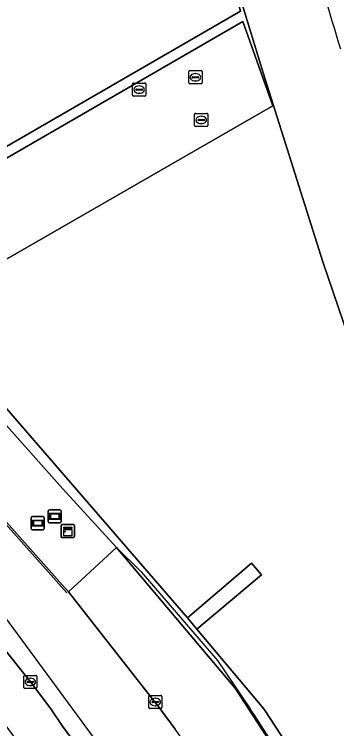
# Model space of a CAD drawing. Extents: x 155018 to 156648, y 383979 to 385733.
# Drawn here: x 155996.3 to 156020.8, y 384998.5 to 385052.5 of the extents above; entities that cross this region are included whole.
import ezdxf

# ---------------------------------------------------------------- set-up
doc = ezdxf.new("R2010")
doc.units = 0
for name, color, linetype in [('IMGEO_Dek', 7, 'Continuous'), ('IMGEO_Groenvoorziening', 7, 'Continuous'), ('IMGEO_Hek', 7, 'Continuous'), ('IMGEO_Kast', 7, 'Continuous'), ('IMGEO_Kolk', 7, 'Continuous'), ('IMGEO_Lijnafwatering', 7, 'Continuous'), ('IMGEO_OVBaan_gesloten', 7, 'Continuous'), ('IMGEO_Pand', 7, 'Continuous'), ('IMGEO_Pand_overbouw', 7, 'Continuous'), ('IMGEO_Parkeervlak_open', 7, 'Continuous'), ('IMGEO_Rijbaan_lokaal_gesloten', 7, 'Continuous'), ('IMGEO_Rioolput', 7, 'Continuous'), ('IMGEO_Voetpad_gesloten', 7, 'Continuous'), ('IMGEO_Voetpad_op_trap', 7, 'Continuous'), ('IMGEO_Voetpad_open', 7, 'Continuous'), ('IMGEO_Wegwijzer', 7, 'Continuous')]:
    doc.layers.add(name, color=color, linetype=linetype)

msp = doc.modelspace()

# ---------------------------------------------------------------- linework, layer by layer
at = {"layer": 'IMGEO_Dek'}
msp.add_lwpolyline([(156017.88, 384995.994), (156015.235, 385000), (156010.18, 385006.034), (156009.47, 385006.881), (155984.292, 385035.94), (155972.197, 385048.471), (155972.178, 385048.46), (155972.215, 385048.398), (155969.718, 385046.978), (155968.762, 385048.658), (155968.405, 385049.379), (155968.276, 385049.284), (155968.2, 385049.386), (155965.699, 385052.187), (155964.931, 385051.744), (155962.573, 385050.383)], dxfattribs=at)
at = {"layer": 'IMGEO_Groenvoorziening'}
for points in [[(156019.719, 385033.828), (156015.201, 385048.103), (156012.694, 385056.311), (156008.803, 385069.59), (156008.671, 385069.52), (156013.469, 385052.769), (155984.292, 385035.94), (156009.47, 385006.881), (156014.309, 385011.019), (156015.069, 385010.138), (156010.18, 385006.034), (156015.235, 385000), (156017.88, 384995.994), (156021.016, 384990.55), (156025.033, 384992.842), (156029.136, 384994.099), (156032.711, 384996.172), (156033.064, 384996.374), (156024.751, 385019.02)], [(156015.926, 385045.612), (155993.886, 385032.966), (155990.628, 385038.7), (156013.645, 385052.003)]]:
    msp.add_lwpolyline(points, close=True, dxfattribs=at)
at = {"layer": 'IMGEO_Hek'}
for points in [[(156000, 385016.657), (155983.428, 385035.286)], [(156004.098, 385012.193), (156000, 385016.657)], [(156004.098, 385012.193), (156005.957, 385010.375)], [(156005.957, 385010.375), (156011.731, 385003.659)], [(156011.731, 385003.659), (156014.219, 385000)]]:
    msp.add_lwpolyline(points, dxfattribs=at)
msp.add_arc((155828.761, 384876.627), 222.746, 30.54012, 33.63329, dxfattribs=at)
at = {"layer": 'IMGEO_Kast'}
for p, q in [((155999.901, 385013.023), (155999.901, 385013.864)), ((155999.901, 385013.864), (155999.901, 385013.023)), ((155999.976, 385013.948), (156000.817, 385013.948)), ((156000.817, 385013.948), (155999.976, 385013.948)), ((156000.901, 385013.873), (156000.901, 385013.032)), ((156000.901, 385013.032), (156000.901, 385013.873)), ((156000.826, 385012.948), (155999.985, 385012.948)), ((155999.985, 385012.948), (156000.826, 385012.948))]:
    msp.add_line(p, q, dxfattribs=at)
for points in [[(156000.096, 385013.738), (156000.696, 385013.738), (156000.696, 385013.653), (156000.096, 385013.653), (156000.096, 385013.738)], [(156000.096, 385013.563), (156000.696, 385013.563), (156000.696, 385013.074), (156000.096, 385013.074), (156000.096, 385013.563)]]:
    msp.add_lwpolyline(points, dxfattribs=at)
msp.add_circle((156000.18, 385013.412), 0.0377, dxfattribs=at)
for centre, start, end in [((155999.979, 385013.87), 92.4484, 184.2845), ((155999.979, 385013.87), 92.4484, 184.2845), ((156000.823, 385013.87), 2.4484, 94.2845), ((156000.823, 385013.87), 2.4484, 94.2845), ((155999.979, 385013.026), 182.4484, 274.2845), ((155999.979, 385013.026), 182.4484, 274.2845), ((156000.823, 385013.026), 272.4484, 4.2845), ((156000.823, 385013.026), 272.4484, 4.2845)]:
    msp.add_arc(centre, 0.0779, start, end, dxfattribs=at)
at = {"layer": 'IMGEO_Kolk'}
for p, q in [((156005.306, 385046.42), (156005.306, 385047.272)), ((156005.381, 385047.346), (156006.233, 385047.346)), ((156005.794, 385047.126), (156005.819, 385047.126)), ((156006.307, 385047.272), (156006.307, 385046.42)), ((156005.565, 385046.84), (156005.565, 385046.852)), ((156006.003, 385046.803), (156005.605, 385046.803)), ((156005.608, 385046.889), (156006.006, 385046.889)), ((156005.817, 385046.566), (156005.792, 385046.566)), ((156006.049, 385046.852), (156006.049, 385046.84)), ((156006.233, 385046.346), (156005.381, 385046.346)), ((155997.063, 385001.606), (155997.063, 385002.458)), ((155997.138, 385002.532), (155997.99, 385002.532)), ((155997.551, 385002.312), (155997.576, 385002.312)), ((155998.064, 385002.458), (155998.064, 385001.606)), ((155997.322, 385002.026), (155997.322, 385002.038)), ((155997.76, 385001.989), (155997.362, 385001.989)), ((155997.365, 385002.075), (155997.763, 385002.075)), ((155997.574, 385001.752), (155997.549, 385001.752)), ((155997.806, 385002.038), (155997.806, 385002.026)), ((155997.99, 385001.532), (155997.138, 385001.532)), ((156006.526, 385000.091), (156006.526, 385000.943)), ((156006.601, 385001.017), (156007.453, 385001.017)), ((156006.828, 385000.56), (156007.226, 385000.56)), ((156007.014, 385000.797), (156007.039, 385000.797)), ((156007.527, 385000.943), (156007.527, 385000.091)), ((156006.785, 385000.511), (156006.785, 385000.523)), ((156007.223, 385000.474), (156006.825, 385000.474)), ((156007.037, 385000.237), (156007.012, 385000.237)), ((156007.269, 385000.523), (156007.269, 385000.511)), ((156007.453, 385000.017), (156006.601, 385000.017))]:
    msp.add_line(p, q, dxfattribs=at)
for points in [[(156005.306, 385046.42), (156005.306, 385047.272)], [(156005.381, 385047.346), (156006.233, 385047.346)], [(156006.307, 385047.272), (156006.307, 385046.42)], [(156006.233, 385046.346), (156005.381, 385046.346)], [(155997.063, 385001.606), (155997.063, 385002.458)], [(155997.138, 385002.532), (155997.99, 385002.532)], [(155998.064, 385002.458), (155998.064, 385001.606)], [(155997.99, 385001.532), (155997.138, 385001.532)], [(156006.526, 385000.091), (156006.526, 385000.943)], [(156006.601, 385001.017), (156007.453, 385001.017)], [(156007.527, 385000.943), (156007.527, 385000.091)], [(156007.453, 385000.017), (156006.601, 385000.017)]]:
    msp.add_lwpolyline(points, dxfattribs=at)
for centre, radius, start, end in [((156005.383, 385047.27), 0.0765, 91.552, 178.448), ((156005.383, 385047.27), 0.0765, 91.552, 178.448), ((156006.231, 385047.27), 0.0765, 1.552, 88.448), ((156006.231, 385047.27), 0.0765, 1.552, 88.448), ((156005.605, 385046.849), 0.0403, 85.8775, 175.7526), ((156005.602, 385046.839), 0.0366, 178.938, 274.7102), ((156006.006, 385046.846), 0.043, 264.8664, 352.4533), ((156006.01, 385046.851), 0.0386, 1.7309, 96.639), ((156005.383, 385046.422), 0.0765, 181.552, 268.448), ((156005.383, 385046.422), 0.0765, 181.552, 268.448), ((156006.231, 385046.422), 0.0765, 271.552, 358.448), ((156006.231, 385046.422), 0.0765, 271.552, 358.448), ((155997.14, 385002.456), 0.0765, 91.552, 178.448), ((155997.14, 385002.456), 0.0765, 91.552, 178.448), ((155997.988, 385002.456), 0.0765, 1.552, 88.448), ((155997.988, 385002.456), 0.0765, 1.552, 88.448), ((155997.362, 385002.035), 0.0403, 85.8775, 175.7526), ((155997.359, 385002.025), 0.0366, 178.938, 274.7102), ((155997.763, 385002.032), 0.043, 264.8664, 352.4533), ((155997.767, 385002.037), 0.0386, 1.7309, 96.639), ((155997.14, 385001.608), 0.0765, 181.552, 268.448), ((155997.14, 385001.608), 0.0765, 181.552, 268.448), ((155997.988, 385001.608), 0.0765, 271.552, 358.448), ((155997.988, 385001.608), 0.0765, 271.552, 358.448), ((156006.603, 385000.941), 0.0765, 91.552, 178.448), ((156006.603, 385000.941), 0.0765, 91.552, 178.448), ((156006.825, 385000.52), 0.0403, 85.8775, 175.7526), ((156007.23, 385000.522), 0.0386, 1.7309, 96.639), ((156007.451, 385000.941), 0.0765, 1.552, 88.448), ((156007.451, 385000.941), 0.0765, 1.552, 88.448), ((156006.603, 385000.093), 0.0765, 181.552, 268.448), ((156006.603, 385000.093), 0.0765, 181.552, 268.448), ((156006.822, 385000.51), 0.0366, 178.938, 274.7102), ((156007.226, 385000.517), 0.043, 264.8664, 352.4533), ((156007.451, 385000.093), 0.0765, 271.552, 358.448), ((156007.451, 385000.093), 0.0765, 271.552, 358.448)]:
    msp.add_arc(centre, radius, start, end, dxfattribs=at)
for centre, major_axis, ratio, start_param, end_param in [((156005.793, 385046.846), (-0.387, 0.002), 0.722429, 4.712389, 7.853982), ((156005.818, 385046.846), (-0.39, 0.002), 0.717154, 1.570796, 4.712389), ((155997.55, 385002.032), (-0.387, 0.002), 0.722429, 4.712389, 7.853982), ((155997.575, 385002.032), (-0.39, 0.002), 0.717154, 1.570796, 4.712389), ((156007.013, 385000.517), (-0.387, 0.002), 0.722429, 4.712389, 7.853982), ((156007.038, 385000.517), (-0.39, 0.002), 0.717154, 1.570796, 4.712389)]:
    msp.add_ellipse(centre, major_axis=major_axis, ratio=ratio, start_param=start_param, end_param=end_param, dxfattribs=at)
at = {"layer": 'IMGEO_Lijnafwatering'}
msp.add_lwpolyline([(155990.016, 385020.356), (156000.331, 385008.772)], dxfattribs=at)
at = {"layer": 'IMGEO_OVBaan_gesloten'}
for points in [[(155979.764, 385032.081), (155974.872, 385027.658), (155995.59, 385004.532), (155997.578, 385002.031), (155999.124, 385000), (156000, 384998.694), (156006.18, 384990.304)], [(156008.522, 384998.461), (156007.4, 385000), (156000.456, 385008.847), (156000, 385009.356), (155979.764, 385032.081)], [(156007.4, 385000), (156000.456, 385008.847), (156000, 385009.356), (155979.764, 385032.081)], [(155974.872, 385027.658), (155995.59, 385004.532), (155997.578, 385002.031), (155999.124, 385000), (156000, 384998.694), (156006.18, 384990.304)]]:
    msp.add_lwpolyline(points, dxfattribs=at)
msp.add_arc((155741.671, 384805.197), 329.485, 33.59516, 36.24469, dxfattribs=at)
at = {"layer": 'IMGEO_Pand'}
msp.add_lwpolyline([(156013.469, 385052.769), (156008.671, 385069.52), (155972.197, 385048.471), (155984.292, 385035.94)], close=True, dxfattribs=at)
at = {"layer": 'IMGEO_Pand_overbouw'}
msp.add_lwpolyline([(156003.959, 384995.67), (155994.678, 385008.257), (155982.028, 385025.261), (155975.946, 385033.308), (155969.19, 385041.146), (155966.094, 385044.608), (155960.986, 385049.184)], dxfattribs=at)
at = {"layer": 'IMGEO_Parkeervlak_open'}
msp.add_lwpolyline([(156010.374, 385070.42), (156008.803, 385069.59), (156012.694, 385056.311), (156015.201, 385048.103), (156019.719, 385033.828), (156024.751, 385019.02), (156033.064, 384996.374)], dxfattribs=at)
msp.add_arc((156876.679, 385307.965), 893.694, 195.643575, 196.781826, dxfattribs=at)
at = {"layer": 'IMGEO_Rijbaan_lokaal_gesloten'}
msp.add_lwpolyline([(156015.926, 385045.612), (156013.645, 385052.003), (155990.628, 385038.7), (155993.886, 385032.966)], close=True, dxfattribs=at)
msp.add_arc((156876.679, 385307.965), 893.694, 195.643575, 196.781826, dxfattribs=at)
at = {"layer": 'IMGEO_Rioolput'}
for p, q in [((156009.567, 385047.354), (156009.567, 385048.206)), ((156009.642, 385048.28), (156010.494, 385048.28)), ((156010.568, 385048.206), (156010.568, 385047.354)), ((156009.826, 385047.774), (156009.826, 385047.786)), ((156010.264, 385047.737), (156009.866, 385047.737)), ((156009.869, 385047.823), (156010.267, 385047.823)), ((156010.055, 385048.06), (156010.08, 385048.06)), ((156010.31, 385047.786), (156010.31, 385047.774)), ((156010.494, 385047.28), (156009.642, 385047.28)), ((156010.078, 385047.5), (156010.053, 385047.5)), ((156010.008, 385044.125), (156010.008, 385044.977)), ((156010.083, 385045.051), (156010.935, 385045.051)), ((156011.009, 385044.977), (156011.009, 385044.125)), ((156010.267, 385044.545), (156010.267, 385044.557)), ((156010.705, 385044.508), (156010.307, 385044.508)), ((156010.31, 385044.594), (156010.708, 385044.594)), ((156010.496, 385044.831), (156010.521, 385044.831)), ((156010.751, 385044.557), (156010.751, 385044.545)), ((156010.935, 385044.051), (156010.083, 385044.051)), ((156010.519, 385044.271), (156010.494, 385044.271))]:
    msp.add_line(p, q, dxfattribs=at)
for points in [[(156009.567, 385047.354), (156009.567, 385048.206)], [(156009.642, 385048.28), (156010.494, 385048.28)], [(156010.568, 385048.206), (156010.568, 385047.354)], [(156010.494, 385047.28), (156009.642, 385047.28)], [(156010.008, 385044.125), (156010.008, 385044.977)], [(156010.083, 385045.051), (156010.935, 385045.051)], [(156011.009, 385044.977), (156011.009, 385044.125)], [(156010.935, 385044.051), (156010.083, 385044.051)]]:
    msp.add_lwpolyline(points, dxfattribs=at)
for centre, radius, start, end in [((156009.644, 385048.204), 0.0765, 91.552, 178.448), ((156009.644, 385048.204), 0.0765, 91.552, 178.448), ((156010.492, 385048.204), 0.0765, 1.552, 88.448), ((156010.492, 385048.204), 0.0765, 1.552, 88.448), ((156009.866, 385047.783), 0.0403, 85.8775, 175.7526), ((156009.863, 385047.773), 0.0366, 178.938, 274.7102), ((156010.267, 385047.78), 0.043, 264.8664, 352.4533), ((156010.271, 385047.785), 0.0386, 1.7309, 96.639), ((156009.644, 385047.356), 0.0765, 181.552, 268.448), ((156009.644, 385047.356), 0.0765, 181.552, 268.448), ((156010.492, 385047.356), 0.0765, 271.552, 358.448), ((156010.492, 385047.356), 0.0765, 271.552, 358.448), ((156010.085, 385044.975), 0.0765, 91.552, 178.448), ((156010.085, 385044.975), 0.0765, 91.552, 178.448), ((156010.933, 385044.975), 0.0765, 1.552, 88.448), ((156010.933, 385044.975), 0.0765, 1.552, 88.448), ((156010.307, 385044.554), 0.0403, 85.8775, 175.7526), ((156010.304, 385044.544), 0.0366, 178.938, 274.7102), ((156010.708, 385044.551), 0.043, 264.8664, 352.4533), ((156010.712, 385044.556), 0.0386, 1.7309, 96.639), ((156010.085, 385044.127), 0.0765, 181.552, 268.448), ((156010.085, 385044.127), 0.0765, 181.552, 268.448), ((156010.933, 385044.127), 0.0765, 271.552, 358.448), ((156010.933, 385044.127), 0.0765, 271.552, 358.448)]:
    msp.add_arc(centre, radius, start, end, dxfattribs=at)
for centre, major_axis, ratio, start_param, end_param in [((156010.054, 385047.78), (-0.387, 0.002), 0.722429, 4.712389, 7.853982), ((156010.079, 385047.78), (-0.39, 0.002), 0.717154, 1.570796, 4.712389), ((156010.495, 385044.551), (-0.387, 0.002), 0.722429, 4.712389, 7.853982), ((156010.52, 385044.551), (-0.39, 0.002), 0.717154, 1.570796, 4.712389)]:
    msp.add_ellipse(centre, major_axis=major_axis, ratio=ratio, start_param=start_param, end_param=end_param, dxfattribs=at)
at = {"layer": 'IMGEO_Voetpad_gesloten'}
for points in [[(156017.88, 384995.994), (156015.235, 385000), (156010.18, 385006.034), (156009.47, 385006.881), (155984.292, 385035.94), (155972.197, 385048.471), (155972.178, 385048.46), (155972.215, 385048.398), (155969.718, 385046.978), (155968.762, 385048.658), (155968.405, 385049.379), (155968.276, 385049.284), (155968.2, 385049.386), (155965.699, 385052.187), (155964.931, 385051.744), (155962.573, 385050.383), (155964.168, 385048.718), (155965.231, 385047.677), (155965.428, 385047.477), (155965.321, 385047.362)], [(155979.764, 385032.081), (155982.297, 385034.384), (155983.428, 385035.286), (156000, 385016.657), (156004.098, 385012.193), (156000.456, 385008.847), (156007.4, 385000)], [(156019.318, 384991.968), (156013.074, 385001.551), (156004.098, 385012.193), (156000.456, 385008.847), (156007.4, 385000), (156008.522, 384998.461)], [(156006.18, 384990.304), (156000, 384998.694), (155999.124, 385000), (155997.578, 385002.031), (155995.59, 385004.532), (155993.065, 385002.273), (156005.259, 384985.766), (156006.208, 384986.314), (156020.747, 384959.495)], [(156006.18, 384990.304), (156000, 384998.694), (155999.124, 385000), (155997.578, 385002.031), (155995.59, 385004.532), (155993.065, 385002.273), (156005.259, 384985.766), (156005.736, 384985.143), (156007.45, 384981.995), (156019.904, 384959.036), (156026.633, 384946.28)]]:
    msp.add_lwpolyline(points, dxfattribs=at)
msp.add_lwpolyline([(155983.428, 385035.286), (155982.297, 385034.384), (155979.764, 385032.081), (156000, 385009.356), (156000.456, 385008.847), (156004.098, 385012.193), (156000, 385016.657)], close=True, dxfattribs=at)
msp.add_arc((155741.671, 384805.197), 329.485, 33.59516, 36.24469, dxfattribs=at)
at = {"layer": 'IMGEO_Voetpad_op_trap'}
msp.add_lwpolyline([(156015.069, 385010.138), (156014.309, 385011.019), (156009.47, 385006.881), (156010.18, 385006.034)], close=True, dxfattribs=at)
at = {"layer": 'IMGEO_Voetpad_open'}
msp.add_lwpolyline([(156017.88, 384995.994), (156015.235, 385000), (156010.18, 385006.034), (156009.47, 385006.881), (155984.292, 385035.94), (155972.197, 385048.471), (155972.178, 385048.46), (155972.215, 385048.398), (155969.718, 385046.978), (155968.762, 385048.658), (155968.405, 385049.379), (155968.276, 385049.284), (155968.2, 385049.386), (155965.231, 385047.677), (155966.288, 385046.572), (155968.439, 385044.383), (155972.231, 385040.434), (155979.764, 385032.081), (155982.297, 385034.384), (155983.428, 385035.286), (156000, 385016.657), (156004.098, 385012.193), (156013.074, 385001.551), (156019.318, 384991.968)], dxfattribs=at)
msp.add_lwpolyline([(155983.428, 385035.286), (155982.297, 385034.384), (155979.764, 385032.081), (156000, 385009.356), (156000.456, 385008.847), (156004.098, 385012.193), (156000, 385016.657)], close=True, dxfattribs=at)
at = {"layer": 'IMGEO_Wegwijzer'}
for p, q in [((155998.915, 385014.166), (155998.915, 385014.966)), ((155998.915, 385014.966), (155998.915, 385014.166)), ((155999.015, 385015.066), (155999.805, 385015.066)), ((155999.805, 385015.066), (155999.015, 385015.066)), ((155999.905, 385014.966), (155999.905, 385014.166)), ((155999.905, 385014.166), (155999.905, 385014.966)), ((155997.63, 385013.648), (155997.63, 385014.448)), ((155997.63, 385014.448), (155997.63, 385013.648)), ((155997.73, 385014.548), (155998.52, 385014.548)), ((155998.52, 385014.548), (155997.73, 385014.548)), ((155998.62, 385014.448), (155998.62, 385013.648)), ((155998.62, 385013.648), (155998.62, 385014.448)), ((155998.52, 385013.548), (155997.73, 385013.548)), ((155997.73, 385013.548), (155998.52, 385013.548)), ((155999.805, 385014.066), (155999.015, 385014.066)), ((155999.015, 385014.066), (155999.805, 385014.066))]:
    msp.add_line(p, q, dxfattribs=at)
for points in [[(155999.016, 385014.798), (155999.804, 385014.798), (155999.804, 385014.334), (155999.016, 385014.334), (155999.016, 385014.798)], [(155999.081, 385014.733), (155999.081, 385014.399), (155999.739, 385014.399), (155999.739, 385014.733), (155999.081, 385014.733)], [(155997.731, 385014.28), (155998.519, 385014.28), (155998.519, 385013.816), (155997.731, 385013.816), (155997.731, 385014.28)], [(155997.796, 385014.215), (155997.796, 385013.881), (155998.454, 385013.881), (155998.454, 385014.215), (155997.796, 385014.215)]]:
    msp.add_lwpolyline(points, dxfattribs=at)
for centre, start, end in [((155999.015, 385014.966), 90, 180), ((155999.015, 385014.966), 90, 180), ((155999.805, 385014.966), 0, 90), ((155999.805, 385014.966), 360, 90), ((155997.73, 385014.448), 90, 180), ((155997.73, 385014.448), 90, 180), ((155998.52, 385014.448), 0, 90), ((155998.52, 385014.448), 360, 90), ((155999.015, 385014.166), 180, 270), ((155999.015, 385014.166), 180, 270), ((155999.805, 385014.166), 270, 0), ((155999.805, 385014.166), 270, 0), ((155997.73, 385013.648), 180, 270), ((155997.73, 385013.648), 180, 270), ((155998.52, 385013.648), 270, 0), ((155998.52, 385013.648), 270, 0)]:
    msp.add_arc(centre, 0.1, start, end, dxfattribs=at)

doc.saveas('drawing.dxf')
